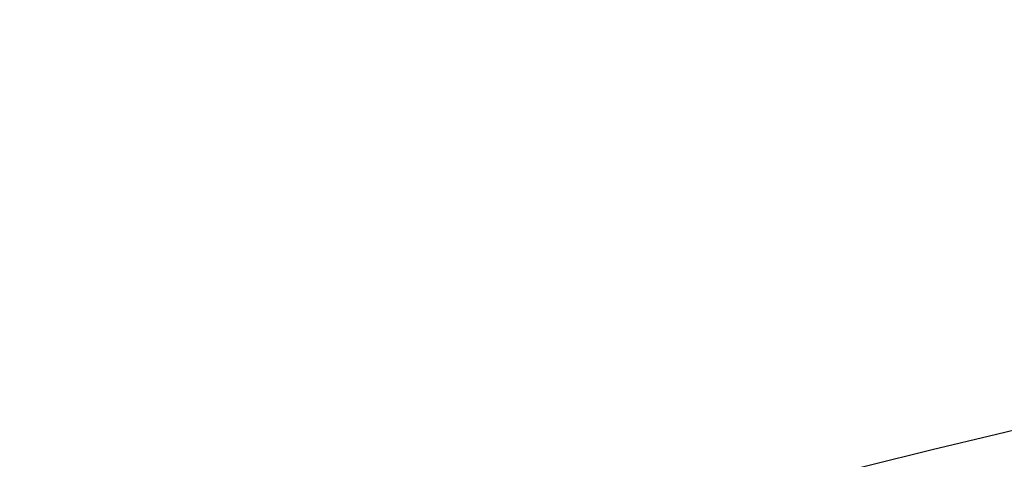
# Model space of a CAD drawing. Header units: millimetres. Extents: x 0 to 297, y 0 to 210.
# Tile 347 of 455: x 239.896 to 240.334, y 159.143 to 159.338. Entities that reach past the tile are written whole.
import ezdxf

# ---------------------------------------------------------------- set-up
doc = ezdxf.new("R2010")
doc.units = ezdxf.units.MM
doc.header["$LTSCALE"] = 16.335
doc.layers.get('0').update_dxf_attribs({"linetype": 'CONTINUOUS'})
doc.layers.add('AXES_REF', color=7, linetype='CONTINUOUS')

msp = doc.modelspace()

# ---------------------------------------------------------------- linework, layer by layer
at = {"color": 7, "linetype": 'Continuous'}
for radius in [7.75666, 7.756, 7.70633]:
    msp.add_circle((241.43024, 154.5393), radius, dxfattribs=at)
msp.add_arc((241.43024, 154.5393), 7.68, 278.277129, 261.722871, dxfattribs=at)
at = {"layer": 'AXES_REF', "color": 9, "linetype": 'Continuous'}
msp.add_circle((241.43024, 154.5393), 4.74286, dxfattribs=at)
msp.add_arc((241.43024, 154.5393), 7.07561, 94.411812, 85.588188, dxfattribs=at)

doc.saveas('drawing.dxf')
